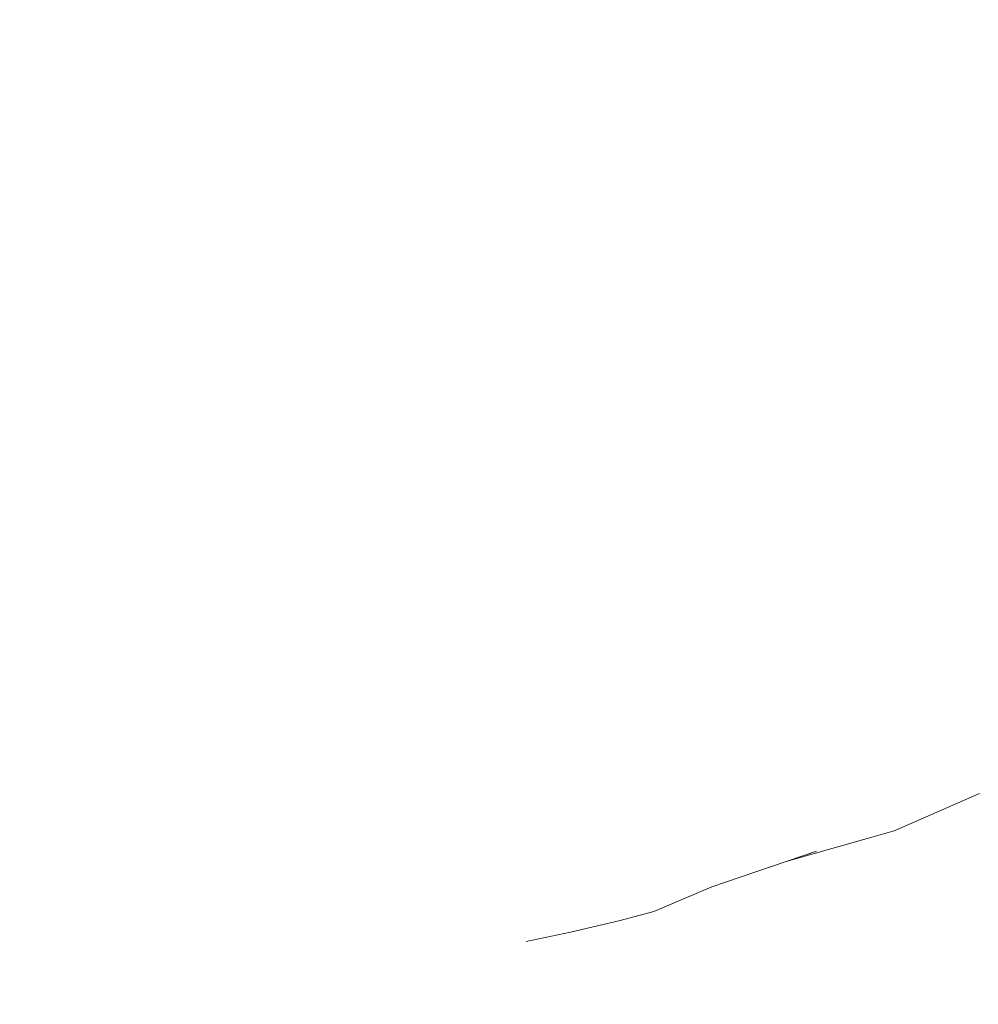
# Model space of a CAD drawing. Header units: millimetres. Extents: x -30280 to 309309, y -17460 to 4378.
# Tile 741 of 1056: x 247787 to 247939, y -12891 to -12735. Entities that reach past the tile are written whole.
import ezdxf

# ---------------------------------------------------------------- set-up
doc = ezdxf.new("R2010")
doc.units = ezdxf.units.MM
doc.header["$MEASUREMENT"] = 0
doc.linetypes.add('Wipeout_Contour', pattern=[1000, 0, -1000])
doc.layers.add('Nuevo_09_EI_Mobiliari general', color=7, linetype='Continuous')
doc.layers.add('Nuevo_Ventanas Archicad', color=7, linetype='Continuous')
doc.layers.add('Nuevo_09_EI_Mobiliari general_Pluma_Nº__1', color=7, linetype='Continuous', lineweight=5)

# ---------------------------------------------------------------- blocks, each defined once
blk = doc.blocks.new('Elem Sección_535_6', base_point=(235890.59, -13459.98))
at = {"color": 254, "linetype": 'Wipeout_Contour', "lineweight": 0, "ltscale": 11414503.17046964}
blk.add_wipeout([(247640.78, -12825.84), (247642.8, -12848.79), (247643.93, -12858.57), (247645.84, -12875.47), (247646.93, -12890.57), (247647.55, -12902.81), (247647.81, -12917.86), (247647.24, -12927.7), (247646.53, -12938.22), (247645.54, -12946.81), (247646.36, -12946.91), (247723.14, -12946.91), (247833.35, -12947.67), (247923.03, -12936.99), (247923.04, -12936.99), (247924.32, -12937.22), (247934.86, -12939.1), (247951.83, -12942.31), (247952.54, -12936.36), (247953.41, -12924.01), (247953.78, -12918.71), (247953.56, -12904.67), (247953, -12893.21), (247952, -12879.11), (247950.68, -12867.76), (247949.05, -12853.62), (247948.81, -12850.82), (247939.11, -12857.62), (247925.52, -12863.6), (247908.36, -12868.46), (247896.57, -12872.45), (247887.32, -12876.39), (247881.98, -12877.82), (247874.12, -12879.7), (247867.05, -12881.14), (247860.88, -12882.28), (247853.99, -12882.66), (247738.82, -12882.66), (247732.48, -12882.28), (247724.57, -12880.78), (247710.18, -12877.82), (247699.72, -12873.66), (247688.24, -12869.98), (247685.41, -12868.85), (247672.23, -12861.15), (247657.65, -12849.01)], dxfattribs=at).dxf.layer = 'Nuevo_09_EI_Mobiliari general'
at = {"color": 254, "linetype": 'Wipeout_Contour', "lineweight": 0, "ltscale": 13160558.99086357}
blk.add_wipeout([(247641.02, -13051.86), (247691.25, -13053.6), (247715.96, -13061.51), (247723.09, -13062.4), (247725.55, -13064.58), (247730.42, -13066.15), (247769.02, -13066.15), (247777.62, -13056.59), (247826.96, -13058.3), (247824.97, -13099.98), (248811.02, -13099.98), (248811.02, -12764.98), (248038.13, -12764.98), (248038.05, -12767.54), (248065.14, -12772.37), (248082.73, -12781.85), (248089.11, -12794.79), (248082.56, -12807.74), (248064.83, -12817.21), (248040.69, -12820.68), (248038.47, -12820.36), (248040.74, -12845.7), (248042.26, -12858.87), (248043.58, -12870.25), (248044.82, -12886.79), (248045.51, -12900.15), (248045.83, -12916.64), (248045.26, -12928.92), (248044.49, -12940.88), (248043.05, -12954.06), (248041.4, -12964.33), (248039.59, -12970.84), (248035.86, -12978.68), (248032.76, -12984.4), (248036.77, -13045.5), (248036.35, -13045.77), (248032.17, -13045.97), (248025.34, -13046.05), (248017.7, -13045.97), (248013.05, -13045.83), (248012.35, -13047.65), (248005.53, -13050.68), (247875.25, -13050.68), (247871.56, -13052.31), (247867.92, -13050.68), (247866.68, -13050.68), (247865.07, -13052.89), (247859.49, -13055.5), (247857.98, -13056.5), (247850.88, -13053.77), (247850.62, -13053.02), (247849.64, -13050.68), (247643.68, -13050.68)], dxfattribs=at).dxf.layer = 'Nuevo_09_EI_Mobiliari general'
blk = doc.blocks.new('Elem Sección_536_6', base_point=(235890.59, -13459.98))
at = {"color": 254, "linetype": 'Wipeout_Contour', "lineweight": 0, "ltscale": 992538.257322}
blk.add_wipeout([(247667.96, -12699.03), (247667.96, -12734.65), (247949.01, -12734.65), (247949.01, -12699.03)], dxfattribs=at).dxf.layer = 'Nuevo_09_EI_Mobiliari general'
at = {"color": 254, "linetype": 'Wipeout_Contour', "lineweight": 0, "ltscale": 744791.230781}
blk.add_wipeout([(247939.11, -12857.62), (247926.06, -12862.22), (247925.52, -12863.6)], dxfattribs=at).dxf.layer = 'Nuevo_09_EI_Mobiliari general'
at = {"color": 254, "linetype": 'Wipeout_Contour', "lineweight": 0, "ltscale": 744637.849384}
blk.add_wipeout([(247881.98, -12877.82), (247878.89, -12878.11), (247874.12, -12879.7)], dxfattribs=at).dxf.layer = 'Nuevo_09_EI_Mobiliari general'
at = {"color": 254, "linetype": 'Wipeout_Contour', "lineweight": 0, "ltscale": 744572.458904}
blk.add_wipeout([(247964.59, -12734.65), (247658.32, -12779.98), (247964.59, -12779.98)], dxfattribs=at).dxf.layer = 'Nuevo_09_EI_Mobiliari general'
at = {"color": 254, "linetype": 'Wipeout_Contour', "lineweight": 0, "ltscale": 744753.647153}
blk.add_wipeout([(247925.52, -12863.6), (247913.69, -12865.33), (247913.22, -12866.81)], dxfattribs=at).dxf.layer = 'Nuevo_09_EI_Mobiliari general'
at = {"color": 254, "linetype": 'Wipeout_Contour', "lineweight": 0, "ltscale": 744615.631691}
blk.add_wipeout([(247874.12, -12879.7), (247871.33, -12879.46), (247867.05, -12881.14)], dxfattribs=at).dxf.layer = 'Nuevo_09_EI_Mobiliari general'
at = {"color": 254, "linetype": 'Wipeout_Contour', "lineweight": 0, "ltscale": 744265.214971}
blk.add_wipeout([(247658.32, -12734.65), (247658.32, -12779.98), (247964.59, -12734.65)], dxfattribs=at).dxf.layer = 'Nuevo_09_EI_Mobiliari general'
at = {"color": 254, "linetype": 'Wipeout_Contour', "lineweight": 0, "ltscale": 744578.295035}
blk.add_wipeout([(247964.59, -12779.98), (247658.32, -12813.98), (247964.59, -12813.98)], dxfattribs=at).dxf.layer = 'Nuevo_09_EI_Mobiliari general'
at = {"color": 254, "linetype": 'Wipeout_Contour', "lineweight": 0, "ltscale": 744271.630694}
blk.add_wipeout([(247964.59, -12779.98), (247658.32, -12779.98), (247658.32, -12813.98)], dxfattribs=at).dxf.layer = 'Nuevo_09_EI_Mobiliari general'
at = {"color": 254, "linetype": 'Wipeout_Contour', "lineweight": 0, "ltscale": 744581.218437}
blk.add_wipeout([(247964.59, -12813.98), (247658.32, -12825.31), (247964.59, -12825.31)], dxfattribs=at).dxf.layer = 'Nuevo_09_EI_Mobiliari general'
at = {"color": 254, "linetype": 'Wipeout_Contour', "lineweight": 0, "ltscale": 744275.723349}
blk.add_wipeout([(247658.32, -12813.98), (247658.32, -12825.31), (247964.59, -12813.98)], dxfattribs=at).dxf.layer = 'Nuevo_09_EI_Mobiliari general'
at = {"color": 254, "linetype": 'Wipeout_Contour', "lineweight": 0, "ltscale": 744582.296596}
blk.add_wipeout([(247964.59, -12825.31), (247672.78, -12846.11), (247948.42, -12846.11)], dxfattribs=at).dxf.layer = 'Nuevo_09_EI_Mobiliari general'
at = {"color": 254, "linetype": 'Wipeout_Contour', "lineweight": 0, "ltscale": 744292.359416}
blk.add_wipeout([(247658.32, -12825.31), (247672.78, -12846.11), (247964.59, -12825.31)], dxfattribs=at).dxf.layer = 'Nuevo_09_EI_Mobiliari general'
at = {"color": 254, "linetype": 'Wipeout_Contour', "lineweight": 0, "ltscale": 744827.50937}
blk.add_wipeout([(247954.91, -12846.52), (247933.87, -12855.97), (247939.72, -12856.69)], dxfattribs=at).dxf.layer = 'Nuevo_09_EI_Mobiliari general'
at = {"color": 254, "linetype": 'Wipeout_Contour', "lineweight": 0, "ltscale": 744835.184781}
blk.add_wipeout([(247933.87, -12855.97), (247954.91, -12846.52), (247948.42, -12846.11)], dxfattribs=at).dxf.layer = 'Nuevo_09_EI_Mobiliari general'
at = {"color": 254, "linetype": 'Wipeout_Contour', "lineweight": 0, "ltscale": 744566.7193}
blk.add_wipeout([(247685.8, -12855.97), (247933.87, -12855.97), (247948.42, -12846.11)], dxfattribs=at).dxf.layer = 'Nuevo_09_EI_Mobiliari general'
at = {"color": 254, "linetype": 'Wipeout_Contour', "lineweight": 0, "ltscale": 744306.309373}
blk.add_wipeout([(247672.78, -12846.11), (247685.8, -12855.97), (247948.42, -12846.11)], dxfattribs=at).dxf.layer = 'Nuevo_09_EI_Mobiliari general'
at = {"color": 254, "linetype": 'Wipeout_Contour', "lineweight": 0, "ltscale": 744804.10801}
blk.add_wipeout([(247926.06, -12862.22), (247939.11, -12857.62), (247939.72, -12856.69)], dxfattribs=at).dxf.layer = 'Nuevo_09_EI_Mobiliari general'
at = {"color": 254, "linetype": 'Wipeout_Contour', "lineweight": 0, "ltscale": 744786.690489}
blk.add_wipeout([(247939.72, -12856.69), (247920.78, -12861.13), (247926.06, -12862.22)], dxfattribs=at).dxf.layer = 'Nuevo_09_EI_Mobiliari general'
at = {"color": 254, "linetype": 'Wipeout_Contour', "lineweight": 0, "ltscale": 744793.724523}
blk.add_wipeout([(247920.78, -12861.13), (247939.72, -12856.69), (247933.87, -12855.97)], dxfattribs=at).dxf.layer = 'Nuevo_09_EI_Mobiliari general'
at = {"color": 254, "linetype": 'Wipeout_Contour', "lineweight": 0, "ltscale": 744765.309015}
blk.add_wipeout([(247913.69, -12865.33), (247925.52, -12863.6), (247926.06, -12862.22)], dxfattribs=at).dxf.layer = 'Nuevo_09_EI_Mobiliari general'
at = {"color": 254, "linetype": 'Wipeout_Contour', "lineweight": 0, "ltscale": 744551.856074}
blk.add_wipeout([(247697.51, -12861.13), (247920.78, -12861.13), (247933.87, -12855.97)], dxfattribs=at).dxf.layer = 'Nuevo_09_EI_Mobiliari general'
at = {"color": 254, "linetype": 'Wipeout_Contour', "lineweight": 0, "ltscale": 744749.446868}
blk.add_wipeout([(247926.06, -12862.22), (247908.92, -12864.17), (247913.69, -12865.33)], dxfattribs=at).dxf.layer = 'Nuevo_09_EI_Mobiliari general'
at = {"color": 254, "linetype": 'Wipeout_Contour', "lineweight": 0, "ltscale": 744317.769795}
blk.add_wipeout([(247685.8, -12855.97), (247697.51, -12861.13), (247933.87, -12855.97)], dxfattribs=at).dxf.layer = 'Nuevo_09_EI_Mobiliari general'
at = {"color": 254, "linetype": 'Wipeout_Contour', "lineweight": 0, "ltscale": 744755.882465}
blk.add_wipeout([(247908.92, -12864.17), (247926.06, -12862.22), (247920.78, -12861.13)], dxfattribs=at).dxf.layer = 'Nuevo_09_EI_Mobiliari general'
at = {"color": 254, "linetype": 'Wipeout_Contour', "lineweight": 0, "ltscale": 744537.981767}
blk.add_wipeout([(247920.78, -12861.13), (247707.98, -12864.17), (247908.92, -12864.17)], dxfattribs=at).dxf.layer = 'Nuevo_09_EI_Mobiliari general'
at = {"color": 254, "linetype": 'Wipeout_Contour', "lineweight": 0, "ltscale": 744327.538686}
blk.add_wipeout([(247697.51, -12861.13), (247707.98, -12864.17), (247920.78, -12861.13)], dxfattribs=at).dxf.layer = 'Nuevo_09_EI_Mobiliari general'
at = {"color": 254, "linetype": 'Wipeout_Contour', "lineweight": 0, "ltscale": 744748.253146}
blk.add_wipeout([(247913.22, -12866.81), (247908.36, -12868.46), (247925.52, -12863.6)], dxfattribs=at).dxf.layer = 'Nuevo_09_EI_Mobiliari general'
at = {"layer": 'Nuevo_09_EI_Mobiliari general_Pluma_Nº__1', "color": 7, "linetype": 'Continuous', "lineweight": 5}
blk.add_line((247939.11, -12857.62), (247925.52, -12863.6), dxfattribs=at)
at = {"color": 254, "linetype": 'Wipeout_Contour', "lineweight": 0, "ltscale": 744719.721325}
blk.add_wipeout([(247913.22, -12866.81), (247902.59, -12867.97), (247902.2, -12869.72)], dxfattribs=at).dxf.layer = 'Nuevo_09_EI_Mobiliari general'
at = {"color": 254, "linetype": 'Wipeout_Contour', "lineweight": 0, "ltscale": 744730.054564}
blk.add_wipeout([(247902.59, -12867.97), (247913.22, -12866.81), (247913.69, -12865.33)], dxfattribs=at).dxf.layer = 'Nuevo_09_EI_Mobiliari general'
at = {"color": 254, "linetype": 'Wipeout_Contour', "lineweight": 0, "ltscale": 744687.985369}
blk.add_wipeout([(247896.57, -12872.45), (247902.2, -12869.72), (247887.32, -12876.39)], dxfattribs=at).dxf.layer = 'Nuevo_09_EI_Mobiliari general'
at = {"color": 254, "linetype": 'Wipeout_Contour', "lineweight": 0, "ltscale": 744715.801218}
blk.add_wipeout([(247913.69, -12865.33), (247898.28, -12866.59), (247902.59, -12867.97)], dxfattribs=at).dxf.layer = 'Nuevo_09_EI_Mobiliari general'
at = {"color": 254, "linetype": 'Wipeout_Contour', "lineweight": 0, "ltscale": 744651.13652}
blk.add_wipeout([(247878.89, -12878.11), (247881.98, -12877.82), (247887.32, -12876.39)], dxfattribs=at).dxf.layer = 'Nuevo_09_EI_Mobiliari general'
at = {"color": 254, "linetype": 'Wipeout_Contour', "lineweight": 0, "ltscale": 744721.516346}
blk.add_wipeout([(247898.28, -12866.59), (247913.69, -12865.33), (247908.92, -12864.17)], dxfattribs=at).dxf.layer = 'Nuevo_09_EI_Mobiliari general'
at = {"color": 254, "linetype": 'Wipeout_Contour', "lineweight": 0, "ltscale": 744525.369515}
blk.add_wipeout([(247908.92, -12864.17), (247717.44, -12866.59), (247898.28, -12866.59)], dxfattribs=at).dxf.layer = 'Nuevo_09_EI_Mobiliari general'
at = {"color": 254, "linetype": 'Wipeout_Contour', "lineweight": 0, "ltscale": 744336.042805}
blk.add_wipeout([(247908.92, -12864.17), (247707.98, -12864.17), (247717.44, -12866.59)], dxfattribs=at).dxf.layer = 'Nuevo_09_EI_Mobiliari general'
at = {"color": 254, "linetype": 'Wipeout_Contour', "lineweight": 0, "ltscale": 744713.643423}
blk.add_wipeout([(247902.2, -12869.72), (247896.57, -12872.45), (247913.22, -12866.81)], dxfattribs=at).dxf.layer = 'Nuevo_09_EI_Mobiliari general'
at = {"layer": 'Nuevo_09_EI_Mobiliari general_Pluma_Nº__1', "color": 7, "linetype": 'Continuous', "lineweight": 5}
blk.add_line((247908.36, -12868.46), (247925.52, -12863.6), dxfattribs=at)
at = {"color": 254, "linetype": 'Wipeout_Contour', "lineweight": 0, "ltscale": 744688.878241}
blk.add_wipeout([(247902.2, -12869.72), (247892.5, -12868.81), (247892.17, -12870.74)], dxfattribs=at).dxf.layer = 'Nuevo_09_EI_Mobiliari general'
at = {"color": 254, "linetype": 'Wipeout_Contour', "lineweight": 0, "ltscale": 744698.212555}
blk.add_wipeout([(247892.5, -12868.81), (247902.2, -12869.72), (247902.59, -12867.97)], dxfattribs=at).dxf.layer = 'Nuevo_09_EI_Mobiliari general'
at = {"color": 254, "linetype": 'Wipeout_Contour', "lineweight": 0, "ltscale": 744660.676241}
blk.add_wipeout([(247887.32, -12876.39), (247892.17, -12870.74), (247878.89, -12878.11)], dxfattribs=at).dxf.layer = 'Nuevo_09_EI_Mobiliari general'
at = {"color": 254, "linetype": 'Wipeout_Contour', "lineweight": 0, "ltscale": 744685.1829}
blk.add_wipeout([(247902.59, -12867.97), (247888.6, -12867.29), (247892.5, -12868.81)], dxfattribs=at).dxf.layer = 'Nuevo_09_EI_Mobiliari general'
at = {"color": 254, "linetype": 'Wipeout_Contour', "lineweight": 0, "ltscale": 744683.788218}
blk.add_wipeout([(247892.17, -12870.74), (247887.32, -12876.39), (247902.2, -12869.72)], dxfattribs=at).dxf.layer = 'Nuevo_09_EI_Mobiliari general'
at = {"color": 254, "linetype": 'Wipeout_Contour', "lineweight": 0, "ltscale": 744627.572243}
blk.add_wipeout([(247871.33, -12879.46), (247874.12, -12879.7), (247878.89, -12878.11)], dxfattribs=at).dxf.layer = 'Nuevo_09_EI_Mobiliari general'
at = {"color": 254, "linetype": 'Wipeout_Contour', "lineweight": 0, "ltscale": 744690.43618}
blk.add_wipeout([(247888.6, -12867.29), (247902.59, -12867.97), (247898.28, -12866.59)], dxfattribs=at).dxf.layer = 'Nuevo_09_EI_Mobiliari general'
at = {"color": 254, "linetype": 'Wipeout_Contour', "lineweight": 0, "ltscale": 744660.955698}
blk.add_wipeout([(247892.17, -12870.74), (247883.42, -12869.63), (247883.16, -12871.68)], dxfattribs=at).dxf.layer = 'Nuevo_09_EI_Mobiliari general'
at = {"color": 254, "linetype": 'Wipeout_Contour', "lineweight": 0, "ltscale": 744513.655415}
blk.add_wipeout([(247898.28, -12866.59), (247725.83, -12867.29), (247888.6, -12867.29)], dxfattribs=at).dxf.layer = 'Nuevo_09_EI_Mobiliari general'
at = {"color": 254, "linetype": 'Wipeout_Contour', "lineweight": 0, "ltscale": 744669.190797}
blk.add_wipeout([(247883.42, -12869.63), (247892.17, -12870.74), (247892.5, -12868.81)], dxfattribs=at).dxf.layer = 'Nuevo_09_EI_Mobiliari general'
at = {"color": 254, "linetype": 'Wipeout_Contour', "lineweight": 0, "ltscale": 744635.916237}
blk.add_wipeout([(247878.89, -12878.11), (247883.16, -12871.68), (247871.33, -12879.46)], dxfattribs=at).dxf.layer = 'Nuevo_09_EI_Mobiliari general'
at = {"color": 254, "linetype": 'Wipeout_Contour', "lineweight": 0, "ltscale": 744343.534016}
blk.add_wipeout([(247725.83, -12867.29), (247898.28, -12866.59), (247717.44, -12866.59)], dxfattribs=at).dxf.layer = 'Nuevo_09_EI_Mobiliari general'
at = {"color": 254, "linetype": 'Wipeout_Contour', "lineweight": 0, "ltscale": 744656.560615}
blk.add_wipeout([(247883.16, -12871.68), (247878.89, -12878.11), (247892.17, -12870.74)], dxfattribs=at).dxf.layer = 'Nuevo_09_EI_Mobiliari general'
at = {"layer": 'Nuevo_09_EI_Mobiliari general_Pluma_Nº__1', "color": 7, "linetype": 'Continuous', "lineweight": 5}
for q in [(247913.22, -12866.81), (247887.32, -12876.39)]:
    blk.add_line((247896.57, -12872.45), q, dxfattribs=at)
at = {"color": 254, "linetype": 'Wipeout_Contour', "lineweight": 0, "ltscale": 744657.466436}
blk.add_wipeout([(247892.5, -12868.81), (247879.89, -12868.03), (247883.42, -12869.63)], dxfattribs=at).dxf.layer = 'Nuevo_09_EI_Mobiliari general'
at = {"color": 254, "linetype": 'Wipeout_Contour', "lineweight": 0, "ltscale": 744662.101995}
blk.add_wipeout([(247879.89, -12868.03), (247892.5, -12868.81), (247888.6, -12867.29)], dxfattribs=at).dxf.layer = 'Nuevo_09_EI_Mobiliari general'
at = {"color": 254, "linetype": 'Wipeout_Contour', "lineweight": 0, "ltscale": 744502.952533}
blk.add_wipeout([(247888.6, -12867.29), (247733.4, -12868.03), (247879.89, -12868.03)], dxfattribs=at).dxf.layer = 'Nuevo_09_EI_Mobiliari general'
at = {"color": 254, "linetype": 'Wipeout_Contour', "lineweight": 0, "ltscale": 744349.913463}
blk.add_wipeout([(247733.4, -12868.03), (247888.6, -12867.29), (247725.83, -12867.29)], dxfattribs=at).dxf.layer = 'Nuevo_09_EI_Mobiliari general'
at = {"color": 254, "linetype": 'Wipeout_Contour', "lineweight": 0, "ltscale": 3473891.775136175}
blk.add_wipeout([(247883.16, -12871.68), (247883.42, -12869.63), (247879.89, -12868.03), (247733.4, -12868.03), (247727.62, -12869.63), (247725.02, -12871.68), (247725.96, -12879.46), (247727.89, -12881.14), (247732.48, -12882.28), (247738.82, -12882.66), (247853.99, -12882.66), (247860.88, -12882.28), (247867.05, -12881.14), (247871.33, -12879.46)], dxfattribs=at).dxf.layer = 'Nuevo_09_EI_Mobiliari general'
at = {"layer": 'Nuevo_09_EI_Mobiliari general_Pluma_Nº__1', "color": 7, "linetype": 'Continuous', "lineweight": 5}
for p, q in [((247881.98, -12877.82), (247887.32, -12876.39)), ((247881.98, -12877.82), (247874.12, -12879.7)), ((247874.12, -12879.7), (247867.05, -12881.14))]:
    blk.add_line(p, q, dxfattribs=at)
blk = doc.blocks.new('Elem Sección_568_6', base_point=(235890.59, -13459.98))
at = {"color": 254, "linetype": 'Wipeout_Contour', "lineweight": 0, "ltscale": 9664293.427932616}
blk.add_wipeout([(247959.62, -11399.98), (246719.02, -11399.98), (246719.02, -12739.98), (247042.02, -12739.98), (247035.58, -12643.43), (247018.5, -12527.38), (247023.1, -12526.51), (247026.43, -12526.51), (247025.02, -12517.68), (247047.61, -12510.41), (247280.76, -12510.41), (247258.64, -12288.87), (247258.76, -12282.44), (247260.39, -12276.44), (247263.42, -12271.29), (247267.65, -12267.34), (247272.78, -12264.86), (247283.95, -12259.97), (247289.64, -12259.13), (247709.13, -12259.13), (247714.99, -12259.97), (247720.62, -12262.46), (247725.63, -12266.41), (247729.69, -12271.56), (247732.52, -12277.55), (247733.92, -12283.99), (247751.53, -12460.3), (247751.69, -12460.31), (247762.06, -12460.47), (247780.78, -12460.99), (247854.86, -12460.99), (247867.76, -12460.66), (247874.36, -12460.47), (247877.84, -12460.4), (247891.53, -12460.04), (247902.26, -12459.91), (247925.99, -12461.82), (247942.07, -12463.39), (247959.62, -12467.5)], dxfattribs=at).dxf.layer = 'Nuevo_Ventanas Archicad'

msp = doc.modelspace()

# ---------------------------------------------------------------- block references
at = {"layer": 'Nuevo_09_EI_Mobiliari general', "lineweight": 0}
msp.add_blockref('Elem Sección_535_6', (235890.59, -13459.98), dxfattribs=at)

# ---------------------------------------------------------------- next in the draw order: block references
msp.add_blockref('Elem Sección_536_6', (235890.59, -13459.98), dxfattribs=at)

# ---------------------------------------------------------------- next in the draw order: block references
at = {"layer": 'Nuevo_Ventanas Archicad', "lineweight": 0}
msp.add_blockref('Elem Sección_568_6', (235890.59, -13459.98), dxfattribs=at)

doc.saveas('drawing.dxf')
